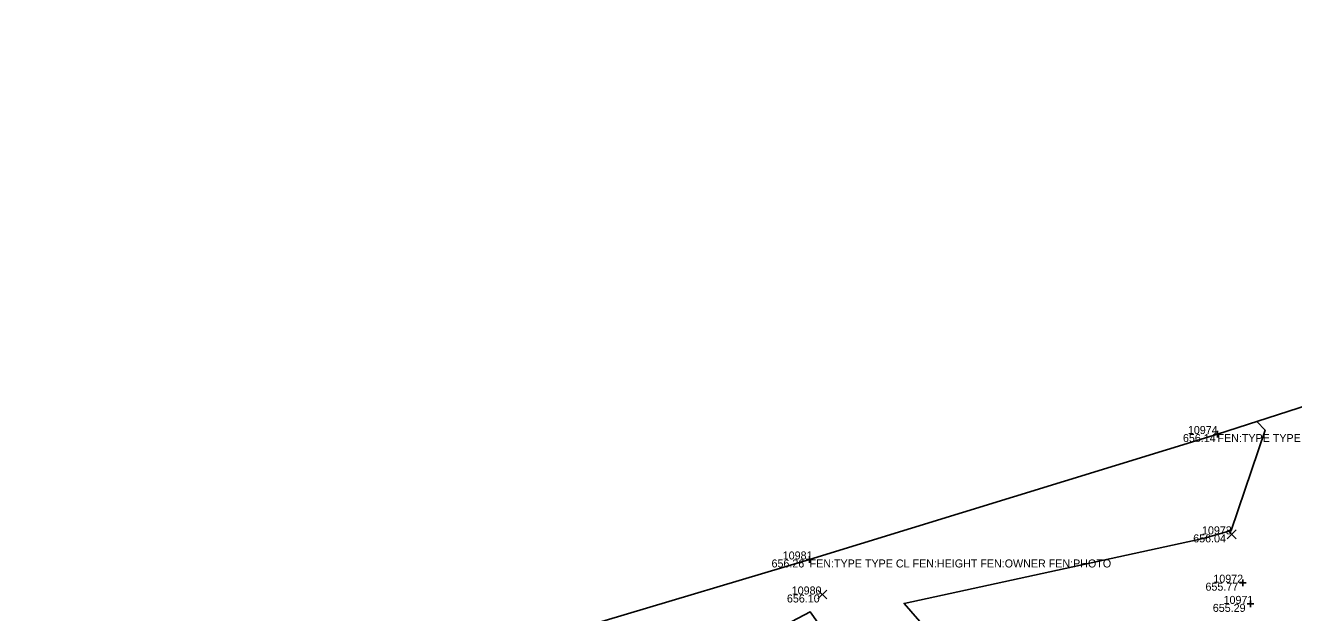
# Model space of a CAD drawing. Extents: x 2129350 to 2137777, y 657588 to 659885.
# Drawn here: x 2131042.4 to 2131232.5, y 658303 to 658391 of the extents above; entities that cross this region are included whole.
import ezdxf

# ---------------------------------------------------------------- set-up
doc = ezdxf.new("R2010")
doc.units = 0
for name, color, linetype in [('DT_X_Contour_Minor', 7, 'Continuous'), ('DT_X_TIN_Hull', 7, 'Continuous'), ('SV_X_Random_Point', 7, 'Continuous'), ('SV_X_Shot_Marker', 7, 'Continuous'), ('SV_X_Text_Comment', 7, 'Continuous'), ('SV_X_Text_Elevation', 7, 'Continuous'), ('SV_X_Text_Name', 7, 'Continuous')]:
    doc.layers.add(name, color=color, linetype=linetype)

msp = doc.modelspace()

# ---------------------------------------------------------------- linework, layer by layer
at = {"layer": 'DT_X_Contour_Minor'}
msp.add_lwpolyline([(2131036.83, 658255.2), (2131057.09, 658261.2), (2131060.76, 658262.12), (2131082.38, 658268.59), (2131084.63, 658269.15), (2131084.65, 658269.16), (2131090.78, 658270.92), (2131098.29, 658277.07), (2131118.7, 658284.28), (2131128.42, 658288.93), (2131134.34, 658289.52), (2131160.04, 658303.06), (2131167.34, 658292.8), (2131170.64, 658293.71), (2131176.22, 658295.31), (2131176.4, 658295.36), (2131180.8, 658296.63), (2131174.09, 658304.35), (2131218.93, 658314.07), (2131223.12, 658315.28), (2131228.22, 658330.31), (2131227, 658331.63)], dxfattribs=at)
at = {"layer": 'DT_X_TIN_Hull'}
msp.add_lwpolyline([(2131520.19, 658386.55), (2131475.87, 658361.83), (2131428.42, 658367.86), (2131427.6, 658370.3), (2131426.12, 658375.26), (2131425.33, 658378.33), (2131426.89, 658390.99), (2131371.75, 658375.02), (2131316.24, 658358.02), (2131252.87, 658339.96), (2131221.07, 658329.73), (2131159.94, 658310.93), (2131128.77, 658301.65), (2131077.82, 658286.1), (2131030.27, 658271.69)], dxfattribs=at)
at = {"layer": 'SV_X_Random_Point'}
for p, q in [((2131222.54, 658314.03), (2131223.87, 658315.36)), ((2131222.54, 658315.36), (2131223.87, 658314.03)), ((2131161.16, 658305.01), (2131162.5, 658306.34)), ((2131161.16, 658306.34), (2131162.5, 658305.01))]:
    msp.add_line(p, q, dxfattribs=at)
at = {"layer": 'SV_X_Shot_Marker'}
for p, q in [((2131220.58, 658329.73), (2131221.58, 658329.73)), ((2131221.08, 658330.23), (2131221.08, 658329.23)), ((2131221.08, 658329.73), (2131221.08, 658329.73)), ((2131159.44, 658310.93), (2131160.44, 658310.93)), ((2131159.94, 658311.43), (2131159.94, 658310.43)), ((2131159.94, 658310.93), (2131159.94, 658310.93)), ((2131224.4, 658307.45), (2131225.4, 658307.45)), ((2131224.9, 658307.95), (2131224.9, 658306.95)), ((2131224.9, 658307.45), (2131224.9, 658307.45)), ((2131226.01, 658304.77), (2131226.01, 658303.77)), ((2131225.51, 658304.27), (2131226.51, 658304.27)), ((2131226.01, 658304.27), (2131226.01, 658304.27))]:
    msp.add_line(p, q, dxfattribs=at)

# ---------------------------------------------------------------- texts
at = {"layer": 'SV_X_Text_Comment'}
for p in [(2131221.08, 658328.53), (2131159.94, 658309.73)]:
    msp.add_text('FEN:TYPE TYPE CL FEN:HEIGHT FEN:OWNER FEN:PHOTO', height=1.2, dxfattribs=at).set_placement(p)
at = {"layer": 'SV_X_Text_Elevation'}
for s, p in [('656.14', (2131215.9, 658328.53)), ('656.04', (2131217.44, 658313.49)), ('656.26', (2131154.23, 658309.73)), ('655.77', (2131219.28, 658306.25)), ('656.10', (2131156.54, 658304.48)), ('655.29', (2131220.38, 658303.07))]:
    msp.add_text(s, height=1.2, dxfattribs=at).set_placement(p)
at = {"layer": 'SV_X_Text_Name'}
for s, p in [('10974', (2131216.64, 658329.73)), ('10973', (2131218.76, 658314.69)), ('10981', (2131155.91, 658310.93)), ('10972', (2131220.46, 658307.45)), ('10980', (2131157.26, 658305.68)), ('10971', (2131221.99, 658304.27))]:
    msp.add_text(s, height=1.2, dxfattribs=at).set_placement(p)

doc.saveas('drawing.dxf')
